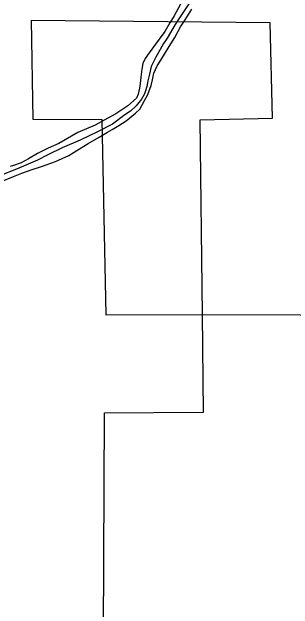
# Model space of a CAD drawing. Extents: x 1374139 to 1377472, y 1168351 to 1170484.
# Drawn here: x 1374798.43 to 1374817.41, y 1169770.73 to 1169811.03 of the extents above; entities that cross this region are included whole.
import ezdxf

# ---------------------------------------------------------------- set-up
doc = ezdxf.new("R2010")
doc.units = 0
doc.layers.add('Default', color=7, linetype='Continuous')

msp = doc.modelspace()

# ---------------------------------------------------------------- linework, layer by layer
at = {"layer": 'Default'}
for points in [[(1374810.417, 1169811.64), (1374809.87, 1169810.828), (1374809.651, 1169810.507), (1374809.452, 1169810.176), (1374808.915, 1169809.264), (1374808.656, 1169808.903), (1374808.438, 1169808.492), (1374808.15, 1169807.971), (1374808.021, 1169807.71), (1374807.832, 1169807.339), (1374807.723, 1169806.838), (1374807.605, 1169806.378), (1374807.536, 1169806.007), (1374807.457, 1169805.716), (1374807.377, 1169805.496), (1374807.278, 1169805.296), (1374807.179, 1169805.145), (1374806.81, 1169804.694), (1374806.432, 1169804.343), (1374806.053, 1169804.091), (1374805.216, 1169803.449), (1374804.219, 1169802.946), (1374803.042, 1169802.373), (1374801.825, 1169801.86), (1374800.857, 1169801.387), (1374800.169, 1169801.025), (1374798.743, 1169800.421), (1374797.566, 1169799.978)], [(1374810.417, 1169811.64), (1374809.87, 1169810.828), (1374809.651, 1169810.507), (1374809.452, 1169810.176), (1374808.915, 1169809.264), (1374808.656, 1169808.903), (1374808.438, 1169808.492), (1374808.15, 1169807.971), (1374808.021, 1169807.71), (1374807.832, 1169807.339), (1374807.723, 1169806.838), (1374807.605, 1169806.378), (1374807.536, 1169806.007), (1374807.457, 1169805.716), (1374807.377, 1169805.496), (1374807.278, 1169805.296), (1374807.179, 1169805.145), (1374806.81, 1169804.694), (1374806.432, 1169804.343), (1374806.053, 1169804.091), (1374805.216, 1169803.449), (1374804.219, 1169802.946), (1374803.042, 1169802.373), (1374801.825, 1169801.86), (1374800.857, 1169801.387), (1374800.169, 1169801.025), (1374798.743, 1169800.421), (1374797.566, 1169799.978)], [(1374809.808, 1169811.549), (1374809.39, 1169810.767), (1374809.092, 1169810.286), (1374808.754, 1169809.704), (1374808.366, 1169809.203), (1374808.117, 1169808.852), (1374807.689, 1169808.27), (1374807.431, 1169807.899), (1374807.262, 1169807.548), (1374807.193, 1169807.158), (1374807.145, 1169806.637), (1374807.086, 1169806.206), (1374807.037, 1169805.896), (1374806.958, 1169805.485), (1374806.849, 1169805.205), (1374806.261, 1169804.683), (1374805.454, 1169804.16), (1374804.666, 1169803.718), (1374804.048, 1169803.386), (1374802.871, 1169802.903), (1374801.594, 1169802.159), (1374800.876, 1169801.828), (1374800.158, 1169801.476), (1374799.56, 1169801.114), (1374799.061, 1169800.842), (1374798.542, 1169800.661), (1374798.323, 1169800.59)], [(1374809.808, 1169811.549), (1374809.39, 1169810.767), (1374809.092, 1169810.286), (1374808.754, 1169809.704), (1374808.366, 1169809.203), (1374808.117, 1169808.852), (1374807.689, 1169808.27), (1374807.431, 1169807.899), (1374807.262, 1169807.548), (1374807.193, 1169807.158), (1374807.145, 1169806.637), (1374807.086, 1169806.206), (1374807.037, 1169805.896), (1374806.958, 1169805.485), (1374806.849, 1169805.205), (1374806.261, 1169804.683), (1374805.454, 1169804.16), (1374804.666, 1169803.718), (1374804.048, 1169803.386), (1374802.871, 1169802.903), (1374801.594, 1169802.159), (1374800.876, 1169801.828), (1374800.158, 1169801.476), (1374799.56, 1169801.114), (1374799.061, 1169800.842), (1374798.542, 1169800.661), (1374798.323, 1169800.59)], [(1374803.582, 1169802.154), (1374804.32, 1169802.576), (1374804.888, 1169802.907), (1374805.197, 1169803.088), (1374805.656, 1169803.37), (1374806.154, 1169803.691), (1374806.782, 1169804.203), (1374807.071, 1169804.464), (1374807.359, 1169805.005), (1374807.597, 1169805.456), (1374807.835, 1169806.058), (1374807.914, 1169806.458), (1374808.023, 1169806.899), (1374808.241, 1169807.39), (1374808.49, 1169807.781), (1374809.046, 1169808.704), (1374809.434, 1169809.315), (1374809.822, 1169810.037), (1374810.12, 1169810.508), (1374810.578, 1169811.21)], [(1374803.582, 1169802.154), (1374804.32, 1169802.576), (1374804.888, 1169802.907), (1374805.197, 1169803.088), (1374805.656, 1169803.37), (1374806.154, 1169803.691), (1374806.782, 1169804.203), (1374807.071, 1169804.464), (1374807.359, 1169805.005), (1374807.597, 1169805.456), (1374807.835, 1169806.058), (1374807.914, 1169806.458), (1374808.023, 1169806.899), (1374808.241, 1169807.39), (1374808.49, 1169807.781), (1374809.046, 1169808.704), (1374809.434, 1169809.315), (1374809.822, 1169810.037), (1374810.12, 1169810.508), (1374810.578, 1169811.21)], [(1374811.141, 1169803.756), (1374816.017, 1169803.861), (1374815.872, 1169810.297), (1374799.741, 1169810.443), (1374799.838, 1169803.787), (1374804.495, 1169803.779), (1374804.777, 1169790.577), (1374811.293, 1169790.603), (1374824.485, 1169790.576), (1374824.617, 1169777.413), (1374847.512, 1169777.484), (1374848.429, 1169779.212), (1374849.001, 1169780.318), (1374849.574, 1169781.323), (1374849.712, 1169781.634), (1374849.939, 1169782.056), (1374850.126, 1169782.448), (1374850.333, 1169782.86), (1374850.521, 1169783.151), (1374850.757, 1169783.603), (1374850.915, 1169783.895), (1374851.074, 1169784.106), (1374851.302, 1169784.338), (1374851.81, 1169784.552)], [(1374804.595, 1169764.152), (1374804.673, 1169783.979), (1374811.369, 1169784.017), (1374811.293, 1169790.603), (1374811.141, 1169803.756)], [(1374797.667, 1169799.558), (1374798.534, 1169799.92), (1374799.093, 1169800.142), (1374799.722, 1169800.383), (1374800.5, 1169800.625), (1374801.378, 1169800.937), (1374802.266, 1169801.34), (1374802.983, 1169801.782), (1374803.582, 1169802.154)], [(1374797.667, 1169799.558), (1374798.534, 1169799.92), (1374799.093, 1169800.142), (1374799.722, 1169800.383), (1374800.5, 1169800.625), (1374801.378, 1169800.937), (1374802.266, 1169801.34), (1374802.983, 1169801.782), (1374803.582, 1169802.154)]]:
    msp.add_lwpolyline(points, dxfattribs=at)

doc.saveas('drawing.dxf')
